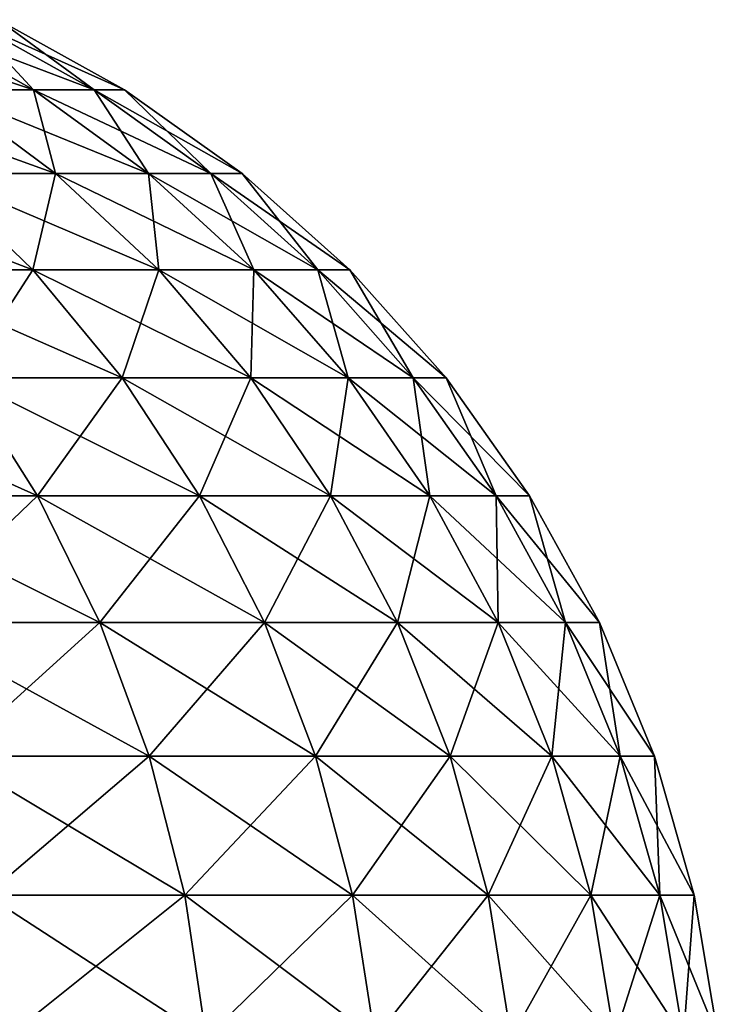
# Model space of a CAD drawing. Header units: metres. Extents: x -2 to 85, y -75 to 96.
# Tile 444 of 444: x 80.209 to 80.642, y 94.809 to 95.421. Entities that reach past the tile are written whole.
import ezdxf

# ---------------------------------------------------------------- set-up
doc = ezdxf.new("R2010")
doc.units = ezdxf.units.M
doc.layers.add('solid_20204500', color=7, linetype='CONTINUOUS')

msp = doc.modelspace()

# ---------------------------------------------------------------- linework, layer by layer
at = {"layer": 'solid_20204500'}
for points in [[(80.140175, 95.420662, 0.536674), (80.085693, 95.420662, 0.745922), (80.216988, 95.37719, 0.553229)], [(80.085693, 95.420662, 0.745922), (80.160828, 95.37719, 0.768932), (80.216988, 95.37719, 0.553229)], [(80.140175, 95.420662, -0.536674), (80.17672, 95.420662, -0.323559), (80.216988, 95.37719, -0.553229)], [(80.17672, 95.420662, 0.323559), (80.140175, 95.420662, 0.536674), (80.254662, 95.37719, 0.33354)], [(80.140175, 95.420662, -0.536674), (80.216988, 95.37719, -0.553229), (80.160828, 95.37719, -0.768932)], [(80.140175, 95.420662, 0.536674), (80.216988, 95.37719, 0.553229), (80.254662, 95.37719, 0.33354)], [(80.17672, 95.420662, -0.323559), (80.195053, 95.420662, -0.108113), (80.254662, 95.37719, -0.33354)], [(80.195053, 95.420662, 0.108113), (80.17672, 95.420662, 0.323559), (80.273567, 95.37719, 0.111448)], [(80.17672, 95.420662, -0.323559), (80.254662, 95.37719, -0.33354), (80.216988, 95.37719, -0.553229)], [(80.17672, 95.420662, 0.323559), (80.254662, 95.37719, 0.33354), (80.273567, 95.37719, 0.111448)], [(80.195053, 95.420662, -0.108113), (80.195053, 95.420662, 0.108113), (80.273567, 95.37719, -0.111448)], [(80.195053, 95.420662, -0.108113), (80.273567, 95.37719, -0.111448), (80.254662, 95.37719, -0.33354)], [(80.195053, 95.420662, 0.108113), (80.273567, 95.37719, 0.111448), (80.273567, 95.37719, -0.111448)], [(80.160828, 95.37719, 0.768932), (80.086571, 95.37719, 0.979095), (80.230827, 95.325188, 0.79037)], [(80.086571, 95.37719, 0.979095), (80.154503, 95.325188, 1.006393), (80.230827, 95.325188, 0.79037)], [(80.160828, 95.37719, -0.768932), (80.230827, 95.325188, -0.79037), (80.154503, 95.325188, -1.006393)], [(80.160828, 95.37719, -0.768932), (80.216988, 95.37719, -0.553229), (80.230827, 95.325188, -0.79037)], [(80.216988, 95.37719, 0.553229), (80.160828, 95.37719, 0.768932), (80.288559, 95.325188, 0.568653)], [(80.160828, 95.37719, 0.768932), (80.230827, 95.325188, 0.79037), (80.288559, 95.325188, 0.568653)], [(80.216988, 95.37719, -0.553229), (80.254662, 95.37719, -0.33354), (80.288559, 95.325188, -0.568653)], [(80.216988, 95.37719, -0.553229), (80.288559, 95.325188, -0.568653), (80.230827, 95.325188, -0.79037)], [(80.254662, 95.37719, 0.33354), (80.216988, 95.37719, 0.553229), (80.327278, 95.325188, 0.342839)], [(80.216988, 95.37719, 0.553229), (80.288559, 95.325188, 0.568653), (80.327278, 95.325188, 0.342839)], [(80.254662, 95.37719, -0.33354), (80.273567, 95.37719, -0.111448), (80.327278, 95.325188, -0.342839)], [(80.254662, 95.37719, -0.33354), (80.327278, 95.325188, -0.342839), (80.288559, 95.325188, -0.568653)], [(80.273567, 95.37719, 0.111448), (80.254662, 95.37719, 0.33354), (80.34671, 95.325188, 0.114555)], [(80.254662, 95.37719, 0.33354), (80.327278, 95.325188, 0.342839), (80.34671, 95.325188, 0.114555)], [(80.273567, 95.37719, -0.111448), (80.273567, 95.37719, 0.111448), (80.34671, 95.325188, -0.114555)], [(80.273567, 95.37719, 0.111448), (80.34671, 95.325188, 0.114555), (80.34671, 95.325188, -0.114555)], [(80.273567, 95.37719, -0.111448), (80.34671, 95.325188, -0.114555), (80.327278, 95.325188, -0.342839)], [(80.154503, 95.325188, 1.006393), (80.060135, 95.325188, 1.215164), (80.216606, 95.265305, 1.031346)], [(80.060135, 95.325188, 1.215164), (80.119888, 95.265305, 1.245293), (80.216606, 95.265305, 1.031346)], [(80.154503, 95.325188, -1.006393), (80.216606, 95.265305, -1.031346), (80.119888, 95.265305, -1.245293)], [(80.154503, 95.325188, -1.006393), (80.230827, 95.325188, -0.79037), (80.216606, 95.265305, -1.031346)], [(80.230827, 95.325188, 0.79037), (80.154503, 95.325188, 1.006393), (80.294823, 95.265305, 0.809967)], [(80.154503, 95.325188, 1.006393), (80.216606, 95.265305, 1.031346), (80.294823, 95.265305, 0.809967)], [(80.230827, 95.325188, -0.79037), (80.294823, 95.265305, -0.809967), (80.216606, 95.265305, -1.031346)], [(80.230827, 95.325188, -0.79037), (80.288559, 95.325188, -0.568653), (80.294823, 95.265305, -0.809967)], [(80.288559, 95.325188, 0.568653), (80.230827, 95.325188, 0.79037), (80.353981, 95.265305, 0.582753)], [(80.230827, 95.325188, 0.79037), (80.294823, 95.265305, 0.809967), (80.353981, 95.265305, 0.582753)], [(80.288559, 95.325188, -0.568653), (80.327278, 95.325188, -0.342839), (80.353981, 95.265305, -0.582753)], [(80.288559, 95.325188, -0.568653), (80.353981, 95.265305, -0.582753), (80.294823, 95.265305, -0.809967)], [(80.288559, 95.325188, 0.568653), (80.353981, 95.265305, 0.582753), (80.393661, 95.265305, 0.35134)], [(80.327278, 95.325188, 0.342839), (80.288559, 95.325188, 0.568653), (80.393661, 95.265305, 0.35134)], [(80.327278, 95.325188, -0.342839), (80.393661, 95.265305, -0.35134), (80.353981, 95.265305, -0.582753)], [(80.327278, 95.325188, -0.342839), (80.34671, 95.325188, -0.114555), (80.393661, 95.265305, -0.35134)], [(80.327278, 95.325188, 0.342839), (80.393661, 95.265305, 0.35134), (80.413574, 95.265305, 0.117395)], [(80.34671, 95.325188, 0.114555), (80.327278, 95.325188, 0.342839), (80.413574, 95.265305, 0.117395)], [(80.34671, 95.325188, -0.114555), (80.413574, 95.265305, -0.117395), (80.393661, 95.265305, -0.35134)], [(80.34671, 95.325188, -0.114555), (80.34671, 95.325188, 0.114555), (80.413574, 95.265305, -0.117395)], [(80.34671, 95.325188, 0.114555), (80.413574, 95.265305, 0.117395), (80.413574, 95.265305, -0.117395)], [(80.119888, 95.265305, -1.245293), (80.216606, 95.265305, -1.031346), (80.173279, 95.198303, -1.272211)], [(80.216606, 95.265305, 1.031346), (80.119888, 95.265305, 1.245293), (80.272079, 95.198303, 1.053639)], [(80.119888, 95.265305, 1.245293), (80.173279, 95.198303, 1.272211), (80.272079, 95.198303, 1.053639)], [(80.216606, 95.265305, -1.031346), (80.272079, 95.198303, -1.053639), (80.173279, 95.198303, -1.272211)], [(80.216606, 95.265305, -1.031346), (80.294823, 95.265305, -0.809967), (80.272079, 95.198303, -1.053639)], [(80.294823, 95.265305, 0.809967), (80.216606, 95.265305, 1.031346), (80.35199, 95.198303, 0.827475)], [(80.216606, 95.265305, 1.031346), (80.272079, 95.198303, 1.053639), (80.35199, 95.198303, 0.827475)], [(80.294823, 95.265305, -0.809967), (80.35199, 95.198303, -0.827475), (80.272079, 95.198303, -1.053639)], [(80.294823, 95.265305, -0.809967), (80.353981, 95.265305, -0.582753), (80.35199, 95.198303, -0.827475)], [(80.353981, 95.265305, 0.582753), (80.294823, 95.265305, 0.809967), (80.41243, 95.198303, 0.595349)], [(80.294823, 95.265305, 0.809967), (80.35199, 95.198303, 0.827475), (80.41243, 95.198303, 0.595349)], [(80.353981, 95.265305, -0.582753), (80.41243, 95.198303, -0.595349), (80.35199, 95.198303, -0.827475)], [(80.353981, 95.265305, -0.582753), (80.393661, 95.265305, -0.35134), (80.41243, 95.198303, -0.595349)], [(80.393661, 95.265305, 0.35134), (80.353981, 95.265305, 0.582753), (80.452965, 95.198303, 0.358934)], [(80.353981, 95.265305, 0.582753), (80.41243, 95.198303, 0.595349), (80.452965, 95.198303, 0.358934)], [(80.393661, 95.265305, -0.35134), (80.413574, 95.265305, -0.117395), (80.452965, 95.198303, -0.358934)], [(80.393661, 95.265305, -0.35134), (80.452965, 95.198303, -0.358934), (80.41243, 95.198303, -0.595349)], [(80.413574, 95.265305, 0.117395), (80.393661, 95.265305, 0.35134), (80.473312, 95.198303, 0.119933)], [(80.393661, 95.265305, 0.35134), (80.452965, 95.198303, 0.358934), (80.473312, 95.198303, 0.119933)], [(80.413574, 95.265305, -0.117395), (80.413574, 95.265305, 0.117395), (80.473312, 95.198303, -0.119933)], [(80.413574, 95.265305, -0.117395), (80.473312, 95.198303, -0.119933), (80.452965, 95.198303, -0.358934)], [(80.413574, 95.265305, 0.117395), (80.473312, 95.198303, 0.119933), (80.473312, 95.198303, -0.119933)], [(80.173279, 95.198303, 1.272211), (80.056297, 95.198303, 1.481617), (80.219627, 95.125015, 1.295579)], [(80.056297, 95.198303, 1.481617), (80.100494, 95.125015, 1.508831), (80.219627, 95.125015, 1.295579)], [(80.173279, 95.198303, -1.272211), (80.219627, 95.125015, -1.295579), (80.100494, 95.125015, -1.508831)], [(80.173279, 95.198303, -1.272211), (80.272079, 95.198303, -1.053639), (80.219627, 95.125015, -1.295579)], [(80.272079, 95.198303, 1.053639), (80.173279, 95.198303, 1.272211), (80.320244, 95.125015, 1.072992)], [(80.173279, 95.198303, 1.272211), (80.219627, 95.125015, 1.295579), (80.320244, 95.125015, 1.072992)], [(80.272079, 95.198303, -1.053639), (80.320244, 95.125015, -1.072992), (80.219627, 95.125015, -1.295579)], [(80.35199, 95.198303, 0.827475), (80.272079, 95.198303, 1.053639), (80.401619, 95.125015, 0.842674)], [(80.272079, 95.198303, -1.053639), (80.35199, 95.198303, -0.827475), (80.320244, 95.125015, -1.072992)], [(80.272079, 95.198303, 1.053639), (80.320244, 95.125015, 1.072992), (80.401619, 95.125015, 0.842674)], [(80.35199, 95.198303, -0.827475), (80.401619, 95.125015, -0.842674), (80.320244, 95.125015, -1.072992)], [(80.35199, 95.198303, -0.827475), (80.41243, 95.198303, -0.595349), (80.401619, 95.125015, -0.842674)], [(80.41243, 95.198303, 0.595349), (80.35199, 95.198303, 0.827475), (80.463173, 95.125015, 0.606285)], [(80.35199, 95.198303, 0.827475), (80.401619, 95.125015, 0.842674), (80.463173, 95.125015, 0.606285)], [(80.41243, 95.198303, -0.595349), (80.463173, 95.125015, -0.606285), (80.401619, 95.125015, -0.842674)], [(80.41243, 95.198303, -0.595349), (80.452965, 95.198303, -0.358934), (80.463173, 95.125015, -0.606285)], [(80.452965, 95.198303, 0.358934), (80.41243, 95.198303, 0.595349), (80.504456, 95.125015, 0.365527)], [(80.41243, 95.198303, 0.595349), (80.463173, 95.125015, 0.606285), (80.504456, 95.125015, 0.365527)], [(80.473312, 95.198303, 0.119933), (80.452965, 95.198303, 0.358934), (80.525169, 95.125015, 0.122136)], [(80.452965, 95.198303, -0.358934), (80.504456, 95.125015, -0.365527), (80.463173, 95.125015, -0.606285)], [(80.452965, 95.198303, -0.358934), (80.473312, 95.198303, -0.119933), (80.504456, 95.125015, -0.365527)], [(80.452965, 95.198303, 0.358934), (80.504456, 95.125015, 0.365527), (80.525169, 95.125015, 0.122136)], [(80.473312, 95.198303, -0.119933), (80.525169, 95.125015, -0.122136), (80.504456, 95.125015, -0.365527)], [(80.473312, 95.198303, 0.119933), (80.525169, 95.125015, 0.122136), (80.525169, 95.125015, -0.122136)], [(80.473312, 95.198303, -0.119933), (80.473312, 95.198303, 0.119933), (80.525169, 95.125015, -0.122136)], [(80.100494, 95.125015, -1.508831), (80.219627, 95.125015, -1.295579), (80.137421, 95.046379, -1.531567)], [(80.100494, 95.125015, 1.508831), (80.137421, 95.046379, 1.531567), (80.258347, 95.046379, 1.315102)], [(80.219627, 95.125015, 1.295579), (80.100494, 95.125015, 1.508831), (80.258347, 95.046379, 1.315102)], [(80.219627, 95.125015, -1.295579), (80.258347, 95.046379, -1.315102), (80.137421, 95.046379, -1.531567)], [(80.219627, 95.125015, -1.295579), (80.320244, 95.125015, -1.072992), (80.258347, 95.046379, -1.315102)], [(80.320244, 95.125015, 1.072992), (80.219627, 95.125015, 1.295579), (80.360481, 95.046379, 1.08916)], [(80.219627, 95.125015, 1.295579), (80.258347, 95.046379, 1.315102), (80.360481, 95.046379, 1.08916)], [(80.320244, 95.125015, -1.072992), (80.360481, 95.046379, -1.08916), (80.258347, 95.046379, -1.315102)], [(80.320244, 95.125015, -1.072992), (80.401619, 95.125015, -0.842674), (80.360481, 95.046379, -1.08916)], [(80.320244, 95.125015, 1.072992), (80.360481, 95.046379, 1.08916), (80.443085, 95.046379, 0.855372)], [(80.401619, 95.125015, 0.842674), (80.320244, 95.125015, 1.072992), (80.443085, 95.046379, 0.855372)], [(80.401619, 95.125015, -0.842674), (80.443085, 95.046379, -0.855372), (80.360481, 95.046379, -1.08916)], [(80.401619, 95.125015, -0.842674), (80.463173, 95.125015, -0.606285), (80.443085, 95.046379, -0.855372)], [(80.463173, 95.125015, 0.606285), (80.401619, 95.125015, 0.842674), (80.505562, 95.046379, 0.615421)], [(80.401619, 95.125015, 0.842674), (80.443085, 95.046379, 0.855372), (80.505562, 95.046379, 0.615421)], [(80.463173, 95.125015, -0.606285), (80.505562, 95.046379, -0.615421), (80.443085, 95.046379, -0.855372)], [(80.463173, 95.125015, -0.606285), (80.504456, 95.125015, -0.365527), (80.505562, 95.046379, -0.615421)], [(80.463173, 95.125015, 0.606285), (80.505562, 95.046379, 0.615421), (80.547462, 95.046379, 0.371035)], [(80.504456, 95.125015, 0.365527), (80.463173, 95.125015, 0.606285), (80.547462, 95.046379, 0.371035)], [(80.504456, 95.125015, -0.365527), (80.525169, 95.125015, -0.122136), (80.547462, 95.046379, -0.371035)], [(80.504456, 95.125015, -0.365527), (80.547462, 95.046379, -0.371035), (80.505562, 95.046379, -0.615421)], [(80.525169, 95.125015, 0.122136), (80.504456, 95.125015, 0.365527), (80.568497, 95.046379, 0.123976)], [(80.504456, 95.125015, 0.365527), (80.547462, 95.046379, 0.371035), (80.568497, 95.046379, 0.123976)], [(80.525169, 95.125015, -0.122136), (80.525169, 95.125015, 0.122136), (80.568497, 95.046379, -0.123976)], [(80.525169, 95.125015, -0.122136), (80.568497, 95.046379, -0.123976), (80.547462, 95.046379, -0.371035)], [(80.525169, 95.125015, 0.122136), (80.568497, 95.046379, 0.123976), (80.568497, 95.046379, -0.123976)], [(80.137421, 95.046379, -1.531567), (80.258347, 95.046379, -1.315102), (80.166611, 94.963379, -1.549539)], [(80.258347, 95.046379, 1.315102), (80.137421, 95.046379, 1.531567), (80.288956, 94.963379, 1.330533)], [(80.137421, 95.046379, 1.531567), (80.166611, 94.963379, 1.549539), (80.288956, 94.963379, 1.330533)], [(80.258347, 95.046379, -1.315102), (80.288956, 94.963379, -1.330533), (80.166611, 94.963379, -1.549539)], [(80.258347, 95.046379, -1.315102), (80.360481, 95.046379, -1.08916), (80.288956, 94.963379, -1.330533)], [(80.360481, 95.046379, 1.08916), (80.258347, 95.046379, 1.315102), (80.392288, 94.963379, 1.101941)], [(80.258347, 95.046379, 1.315102), (80.288956, 94.963379, 1.330533), (80.392288, 94.963379, 1.101941)], [(80.360481, 95.046379, -1.08916), (80.392288, 94.963379, -1.101941), (80.288956, 94.963379, -1.330533)], [(80.360481, 95.046379, -1.08916), (80.443085, 95.046379, -0.855372), (80.392288, 94.963379, -1.101941)], [(80.443085, 95.046379, 0.855372), (80.360481, 95.046379, 1.08916), (80.475861, 94.963379, 0.865409)], [(80.360481, 95.046379, 1.08916), (80.392288, 94.963379, 1.101941), (80.475861, 94.963379, 0.865409)], [(80.443085, 95.046379, -0.855372), (80.475861, 94.963379, -0.865409), (80.392288, 94.963379, -1.101941)], [(80.443085, 95.046379, -0.855372), (80.505562, 95.046379, -0.615421), (80.475861, 94.963379, -0.865409)], [(80.505562, 95.046379, 0.615421), (80.443085, 95.046379, 0.855372), (80.53907, 94.963379, 0.622642)], [(80.443085, 95.046379, 0.855372), (80.475861, 94.963379, 0.865409), (80.53907, 94.963379, 0.622642)], [(80.505562, 95.046379, -0.615421), (80.53907, 94.963379, -0.622642), (80.475861, 94.963379, -0.865409)], [(80.505562, 95.046379, -0.615421), (80.547462, 95.046379, -0.371035), (80.53907, 94.963379, -0.622642)], [(80.547462, 95.046379, 0.371035), (80.505562, 95.046379, 0.615421), (80.581467, 94.963379, 0.375389)], [(80.505562, 95.046379, 0.615421), (80.53907, 94.963379, 0.622642), (80.581467, 94.963379, 0.375389)], [(80.547462, 95.046379, -0.371035), (80.581467, 94.963379, -0.375389), (80.53907, 94.963379, -0.622642)], [(80.547462, 95.046379, -0.371035), (80.568497, 95.046379, -0.123976), (80.581467, 94.963379, -0.375389)], [(80.568497, 95.046379, 0.123976), (80.547462, 95.046379, 0.371035), (80.602737, 94.963379, 0.125431)], [(80.547462, 95.046379, 0.371035), (80.581467, 94.963379, 0.375389), (80.602737, 94.963379, 0.125431)], [(80.568497, 95.046379, -0.123976), (80.568497, 95.046379, 0.123976), (80.602737, 94.963379, -0.125431)], [(80.568497, 95.046379, -0.123976), (80.602737, 94.963379, -0.125431), (80.581467, 94.963379, -0.375389)], [(80.568497, 95.046379, 0.123976), (80.602737, 94.963379, 0.125431), (80.602737, 94.963379, -0.125431)], [(80.166611, 94.963379, -1.549539), (80.288956, 94.963379, -1.330533), (80.187691, 94.877052, -1.56252)], [(80.288956, 94.963379, 1.330533), (80.166611, 94.963379, 1.549539), (80.311066, 94.877052, 1.34168)], [(80.166611, 94.963379, 1.549539), (80.187691, 94.877052, 1.56252), (80.311066, 94.877052, 1.34168)], [(80.288956, 94.963379, -1.330533), (80.311066, 94.877052, -1.34168), (80.187691, 94.877052, -1.56252)], [(80.288956, 94.963379, -1.330533), (80.392288, 94.963379, -1.101941), (80.311066, 94.877052, -1.34168)], [(80.392288, 94.963379, 1.101941), (80.288956, 94.963379, 1.330533), (80.41526, 94.877052, 1.111173)], [(80.288956, 94.963379, 1.330533), (80.311066, 94.877052, 1.34168), (80.41526, 94.877052, 1.111173)], [(80.392288, 94.963379, -1.101941), (80.41526, 94.877052, -1.111172), (80.311066, 94.877052, -1.34168)], [(80.392288, 94.963379, -1.101941), (80.475861, 94.963379, -0.865409), (80.41526, 94.877052, -1.111172)], [(80.475861, 94.963379, 0.865409), (80.392288, 94.963379, 1.101941), (80.499535, 94.877052, 0.872659)], [(80.392288, 94.963379, 1.101941), (80.41526, 94.877052, 1.111173), (80.499535, 94.877052, 0.872659)], [(80.475861, 94.963379, -0.865409), (80.499535, 94.877052, -0.872659), (80.41526, 94.877052, -1.111172)], [(80.475861, 94.963379, -0.865409), (80.53907, 94.963379, -0.622642), (80.499535, 94.877052, -0.872659)], [(80.53907, 94.963379, 0.622642), (80.475861, 94.963379, 0.865409), (80.563271, 94.877052, 0.627858)], [(80.475861, 94.963379, 0.865409), (80.499535, 94.877052, 0.872659), (80.563271, 94.877052, 0.627858)], [(80.53907, 94.963379, -0.622642), (80.563271, 94.877052, -0.627858), (80.499535, 94.877052, -0.872659)], [(80.53907, 94.963379, -0.622642), (80.581467, 94.963379, -0.375389), (80.563271, 94.877052, -0.627858)], [(80.581467, 94.963379, 0.375389), (80.53907, 94.963379, 0.622642), (80.606026, 94.877052, 0.378534)], [(80.53907, 94.963379, 0.622642), (80.563271, 94.877052, 0.627858), (80.606026, 94.877052, 0.378534)], [(80.581467, 94.963379, -0.375389), (80.606026, 94.877052, -0.378534), (80.563271, 94.877052, -0.627858)], [(80.581467, 94.963379, -0.375389), (80.602737, 94.963379, -0.125431), (80.606026, 94.877052, -0.378534)], [(80.602737, 94.963379, 0.125431), (80.581467, 94.963379, 0.375389), (80.62748, 94.877052, 0.126482)], [(80.581467, 94.963379, 0.375389), (80.606026, 94.877052, 0.378534), (80.62748, 94.877052, 0.126482)], [(80.602737, 94.963379, -0.125431), (80.602737, 94.963379, 0.125431), (80.62748, 94.877052, -0.126482)], [(80.602737, 94.963379, -0.125431), (80.62748, 94.877052, -0.126482), (80.606026, 94.877052, -0.378534)], [(80.602737, 94.963379, 0.125431), (80.62748, 94.877052, 0.126482), (80.62748, 94.877052, -0.126482)], [(80.187691, 94.877052, -1.56252), (80.311066, 94.877052, -1.34168), (80.200409, 94.788498, -1.570347)], [(80.311066, 94.877052, 1.34168), (80.187691, 94.877052, 1.56252), (80.324394, 94.788498, 1.348401)], [(80.187691, 94.877052, 1.56252), (80.200409, 94.788498, 1.570347), (80.324394, 94.788498, 1.348401)], [(80.311066, 94.877052, -1.34168), (80.324394, 94.788498, -1.348401), (80.200409, 94.788498, -1.570347)], [(80.311066, 94.877052, -1.34168), (80.41526, 94.877052, -1.111172), (80.324394, 94.788498, -1.348401)], [(80.41526, 94.877052, 1.111173), (80.311066, 94.877052, 1.34168), (80.429108, 94.788498, 1.116739)], [(80.311066, 94.877052, 1.34168), (80.324394, 94.788498, 1.348401), (80.429108, 94.788498, 1.116739)], [(80.41526, 94.877052, -1.111172), (80.429108, 94.788498, -1.116739), (80.324394, 94.788498, -1.348401)], [(80.41526, 94.877052, -1.111172), (80.499535, 94.877052, -0.872659), (80.429108, 94.788498, -1.116739)], [(80.499535, 94.877052, 0.872659), (80.41526, 94.877052, 1.111173), (80.513802, 94.788498, 0.87703)], [(80.41526, 94.877052, 1.111173), (80.429108, 94.788498, 1.116739), (80.513802, 94.788498, 0.87703)], [(80.499535, 94.877052, -0.872659), (80.513802, 94.788498, -0.87703), (80.429108, 94.788498, -1.116739)], [(80.499535, 94.877052, -0.872659), (80.563271, 94.877052, -0.627858), (80.513802, 94.788498, -0.87703)], [(80.563271, 94.877052, 0.627858), (80.499535, 94.877052, 0.872659), (80.577866, 94.788498, 0.631003)], [(80.499535, 94.877052, 0.872659), (80.513802, 94.788498, 0.87703), (80.577866, 94.788498, 0.631003)], [(80.563271, 94.877052, -0.627858), (80.577866, 94.788498, -0.631003), (80.513802, 94.788498, -0.87703)], [(80.563271, 94.877052, -0.627858), (80.606026, 94.877052, -0.378534), (80.577866, 94.788498, -0.631003)], [(80.606026, 94.877052, 0.378534), (80.563271, 94.877052, 0.627858), (80.620834, 94.788498, 0.38043)], [(80.563271, 94.877052, 0.627858), (80.577866, 94.788498, 0.631003), (80.620834, 94.788498, 0.38043)], [(80.606026, 94.877052, -0.378534), (80.620834, 94.788498, -0.38043), (80.577866, 94.788498, -0.631003)], [(80.606026, 94.877052, -0.378534), (80.62748, 94.877052, -0.126482), (80.620834, 94.788498, -0.38043)], [(80.62748, 94.877052, 0.126482), (80.606026, 94.877052, 0.378534), (80.642387, 94.788498, 0.127115)], [(80.606026, 94.877052, 0.378534), (80.620834, 94.788498, 0.38043), (80.642387, 94.788498, 0.127115)], [(80.62748, 94.877052, -0.126482), (80.642387, 94.788498, -0.127115), (80.620834, 94.788498, -0.38043)], [(80.62748, 94.877052, -0.126482), (80.62748, 94.877052, 0.126482), (80.642387, 94.788498, -0.127115)], [(80.62748, 94.877052, 0.126482), (80.642387, 94.788498, 0.127115), (80.642387, 94.788498, -0.127115)]]:
    msp.add_3dface(points, dxfattribs=at)

doc.saveas('drawing.dxf')
